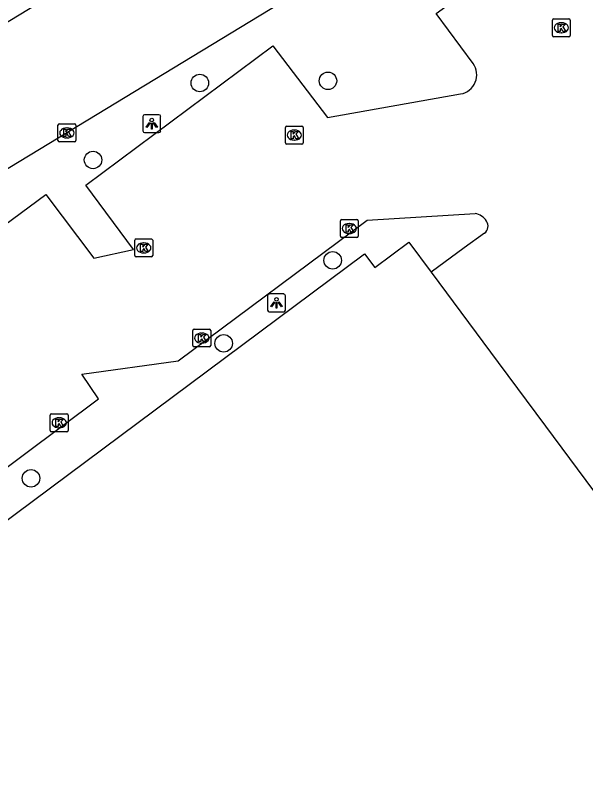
# Model space of a CAD drawing. Extents: x 160664 to 161506, y 382245 to 383288.
# Drawn here: x 161239.96 to 161271.86, y 382649.23 to 382692.57 of the extents above; entities that cross this region are included whole.
import ezdxf

# ---------------------------------------------------------------- set-up
doc = ezdxf.new("R2010")
doc.units = 0
for name, color, linetype in [('IMGEO_Boom', 7, 'Continuous'), ('IMGEO_Kolk', 7, 'Continuous'), ('IMGEO_Lichtpunt', 7, 'Continuous'), ('IMGEO_Pand', 7, 'Continuous'), ('IMGEO_Parkeervlak_open', 7, 'Continuous'), ('IMGEO_Rijbaan_lokaal_open', 7, 'Continuous')]:
    doc.layers.add(name, color=color, linetype=linetype)

msp = doc.modelspace()

# ---------------------------------------------------------------- linework, layer by layer
at = {"layer": 'IMGEO_Boom'}
for centre in [(161250.273, 382688.795), (161257.443, 382688.916), (161244.298, 382684.485), (161257.71, 382678.863), (161251.61, 382674.214), (161240.826, 382666.659)]:
    msp.add_circle(centre, 0.489, dxfattribs=at)
at = {"layer": 'IMGEO_Kolk'}
for p, q in [((161270.004, 382691.458), (161270.004, 382692.31)), ((161270.079, 382692.384), (161270.931, 382692.384)), ((161270.492, 382692.164), (161270.517, 382692.164)), ((161271.005, 382692.31), (161271.005, 382691.458)), ((161270.931, 382691.384), (161270.079, 382691.384)), ((161270.515, 382691.604), (161270.49, 382691.604)), ((161242.333, 382685.575), (161242.333, 382686.427)), ((161242.408, 382686.501), (161243.26, 382686.501)), ((161243.334, 382686.427), (161243.334, 382685.575)), ((161242.821, 382686.281), (161242.846, 382686.281)), ((161255.061, 382685.448), (161255.061, 382686.3)), ((161255.136, 382686.374), (161255.988, 382686.374)), ((161255.549, 382686.154), (161255.574, 382686.154)), ((161256.062, 382686.3), (161256.062, 382685.448)), ((161242.844, 382685.721), (161242.819, 382685.721)), ((161255.572, 382685.594), (161255.547, 382685.594)), ((161243.26, 382685.501), (161242.408, 382685.501)), ((161255.988, 382685.374), (161255.136, 382685.374)), ((161258.138, 382680.219), (161258.138, 382681.071)), ((161258.213, 382681.145), (161259.065, 382681.145)), ((161258.626, 382680.925), (161258.651, 382680.925)), ((161259.139, 382681.071), (161259.139, 382680.219)), ((161258.649, 382680.365), (161258.624, 382680.365)), ((161246.634, 382679.135), (161246.634, 382679.987)), ((161246.709, 382680.061), (161247.561, 382680.061)), ((161247.635, 382679.987), (161247.635, 382679.135)), ((161259.065, 382680.145), (161258.213, 382680.145)), ((161247.122, 382679.841), (161247.147, 382679.841)), ((161247.561, 382679.061), (161246.709, 382679.061)), ((161247.145, 382679.281), (161247.12, 382679.281)), ((161249.882, 382674.087), (161249.882, 382674.939)), ((161249.957, 382675.013), (161250.809, 382675.013)), ((161250.37, 382674.793), (161250.395, 382674.793)), ((161250.883, 382674.939), (161250.883, 382674.087)), ((161250.809, 382674.013), (161249.957, 382674.013)), ((161250.393, 382674.233), (161250.368, 382674.233)), ((161241.902, 382669.341), (161241.902, 382670.193)), ((161241.977, 382670.267), (161242.829, 382670.267)), ((161242.39, 382670.047), (161242.415, 382670.047)), ((161242.903, 382670.193), (161242.903, 382669.341)), ((161242.829, 382669.267), (161241.977, 382669.267)), ((161242.413, 382669.487), (161242.388, 382669.487))]:
    msp.add_line(p, q, dxfattribs=at)
for points in [[(161270.004, 382691.458), (161270.004, 382692.31)], [(161270.079, 382692.384), (161270.931, 382692.384)], [(161270.325, 382692.084), (161270.448, 382692.084), (161270.448, 382691.933), (161270.578, 382692.084), (161270.742, 382692.084), (161270.596, 382691.933), (161270.749, 382691.684), (161270.597, 382691.684), (161270.512, 382691.848), (161270.448, 382691.781), (161270.448, 382691.684), (161270.325, 382691.684), (161270.325, 382692.084)], [(161271.005, 382692.31), (161271.005, 382691.458)], [(161270.931, 382691.384), (161270.079, 382691.384)], [(161242.333, 382685.575), (161242.333, 382686.427)], [(161242.408, 382686.501), (161243.26, 382686.501)], [(161243.334, 382686.427), (161243.334, 382685.575)], [(161242.654, 382686.201), (161242.777, 382686.201), (161242.777, 382686.05), (161242.907, 382686.201), (161243.071, 382686.201), (161242.925, 382686.05), (161243.078, 382685.801), (161242.926, 382685.801), (161242.841, 382685.965), (161242.777, 382685.898), (161242.777, 382685.801), (161242.654, 382685.801), (161242.654, 382686.201)], [(161255.061, 382685.448), (161255.061, 382686.3)], [(161255.136, 382686.374), (161255.988, 382686.374)], [(161255.382, 382686.074), (161255.505, 382686.074), (161255.505, 382685.923), (161255.635, 382686.074), (161255.799, 382686.074), (161255.653, 382685.923), (161255.806, 382685.674), (161255.654, 382685.674), (161255.569, 382685.838), (161255.505, 382685.771), (161255.505, 382685.674), (161255.382, 382685.674), (161255.382, 382686.074)], [(161256.062, 382686.3), (161256.062, 382685.448)], [(161243.26, 382685.501), (161242.408, 382685.501)], [(161255.988, 382685.374), (161255.136, 382685.374)], [(161258.138, 382680.219), (161258.138, 382681.071)], [(161258.213, 382681.145), (161259.065, 382681.145)], [(161258.459, 382680.845), (161258.582, 382680.845), (161258.582, 382680.694), (161258.712, 382680.845), (161258.876, 382680.845), (161258.73, 382680.694), (161258.883, 382680.445), (161258.731, 382680.445), (161258.646, 382680.609), (161258.582, 382680.542), (161258.582, 382680.445), (161258.459, 382680.445), (161258.459, 382680.845)], [(161259.139, 382681.071), (161259.139, 382680.219)], [(161246.634, 382679.135), (161246.634, 382679.987)], [(161246.709, 382680.061), (161247.561, 382680.061)], [(161247.635, 382679.987), (161247.635, 382679.135)], [(161259.065, 382680.145), (161258.213, 382680.145)], [(161246.955, 382679.761), (161247.078, 382679.761), (161247.078, 382679.61), (161247.208, 382679.761), (161247.372, 382679.761), (161247.226, 382679.61), (161247.379, 382679.361), (161247.227, 382679.361), (161247.142, 382679.525), (161247.078, 382679.458), (161247.078, 382679.361), (161246.955, 382679.361), (161246.955, 382679.761)], [(161247.561, 382679.061), (161246.709, 382679.061)], [(161249.882, 382674.087), (161249.882, 382674.939)], [(161249.957, 382675.013), (161250.809, 382675.013)], [(161250.883, 382674.939), (161250.883, 382674.087)], [(161250.203, 382674.713), (161250.326, 382674.713), (161250.326, 382674.562), (161250.456, 382674.713), (161250.62, 382674.713), (161250.474, 382674.562), (161250.627, 382674.313), (161250.475, 382674.313), (161250.39, 382674.477), (161250.326, 382674.41), (161250.326, 382674.313), (161250.203, 382674.313), (161250.203, 382674.713)], [(161250.809, 382674.013), (161249.957, 382674.013)], [(161241.902, 382669.341), (161241.902, 382670.193)], [(161241.977, 382670.267), (161242.829, 382670.267)], [(161242.223, 382669.967), (161242.346, 382669.967), (161242.346, 382669.816), (161242.476, 382669.967), (161242.64, 382669.967), (161242.494, 382669.816), (161242.647, 382669.567), (161242.495, 382669.567), (161242.41, 382669.731), (161242.346, 382669.664), (161242.346, 382669.567), (161242.223, 382669.567), (161242.223, 382669.967)], [(161242.903, 382670.193), (161242.903, 382669.341)], [(161242.829, 382669.267), (161241.977, 382669.267)]]:
    msp.add_lwpolyline(points, dxfattribs=at)
for centre, start, end in [((161270.081, 382692.308), 91.552, 178.448), ((161270.081, 382692.308), 91.552, 178.448), ((161270.929, 382692.308), 1.552, 88.448), ((161270.929, 382692.308), 1.552, 88.448), ((161270.081, 382691.46), 181.552, 268.448), ((161270.081, 382691.46), 181.552, 268.448), ((161270.929, 382691.46), 271.552, 358.448), ((161270.929, 382691.46), 271.552, 358.448), ((161242.41, 382686.425), 91.552, 178.448), ((161242.41, 382686.425), 91.552, 178.448), ((161243.258, 382686.425), 1.552, 88.448), ((161243.258, 382686.425), 1.552, 88.448), ((161255.138, 382686.298), 91.552, 178.448), ((161255.138, 382686.298), 91.552, 178.448), ((161255.986, 382686.298), 1.552, 88.448), ((161255.986, 382686.298), 1.552, 88.448), ((161242.41, 382685.577), 181.552, 268.448), ((161242.41, 382685.577), 181.552, 268.448), ((161243.258, 382685.577), 271.552, 358.448), ((161243.258, 382685.577), 271.552, 358.448), ((161255.138, 382685.45), 181.552, 268.448), ((161255.138, 382685.45), 181.552, 268.448), ((161255.986, 382685.45), 271.552, 358.448), ((161255.986, 382685.45), 271.552, 358.448), ((161258.215, 382681.069), 91.552, 178.448), ((161258.215, 382681.069), 91.552, 178.448), ((161259.063, 382681.069), 1.552, 88.448), ((161259.063, 382681.069), 1.552, 88.448), ((161246.711, 382679.985), 91.552, 178.448), ((161246.711, 382679.985), 91.552, 178.448), ((161247.559, 382679.985), 1.552, 88.448), ((161247.559, 382679.985), 1.552, 88.448), ((161258.215, 382680.221), 181.552, 268.448), ((161258.215, 382680.221), 181.552, 268.448), ((161259.063, 382680.221), 271.552, 358.448), ((161259.063, 382680.221), 271.552, 358.448), ((161246.711, 382679.137), 181.552, 268.448), ((161246.711, 382679.137), 181.552, 268.448), ((161247.559, 382679.137), 271.552, 358.448), ((161247.559, 382679.137), 271.552, 358.448), ((161249.959, 382674.937), 91.552, 178.448), ((161249.959, 382674.937), 91.552, 178.448), ((161250.807, 382674.937), 1.552, 88.448), ((161250.807, 382674.937), 1.552, 88.448), ((161249.959, 382674.089), 181.552, 268.448), ((161249.959, 382674.089), 181.552, 268.448), ((161250.807, 382674.089), 271.552, 358.448), ((161250.807, 382674.089), 271.552, 358.448), ((161241.979, 382670.191), 91.552, 178.448), ((161241.979, 382670.191), 91.552, 178.448), ((161242.827, 382670.191), 1.552, 88.448), ((161242.827, 382670.191), 1.552, 88.448), ((161241.979, 382669.343), 181.552, 268.448), ((161241.979, 382669.343), 181.552, 268.448), ((161242.827, 382669.343), 271.552, 358.448), ((161242.827, 382669.343), 271.552, 358.448)]:
    msp.add_arc(centre, 0.0765, start, end, dxfattribs=at)
for centre, major_axis, ratio, start_param, end_param in [((161270.491, 382691.884), (-0.387, 0.002), 0.722429, 4.712389, 7.853982), ((161270.516, 382691.884), (-0.39, 0.002), 0.717154, 1.570796, 4.712389), ((161242.82, 382686.001), (-0.387, 0.002), 0.722429, 4.712389, 7.853982), ((161242.845, 382686.001), (-0.39, 0.002), 0.717154, 1.570796, 4.712389), ((161255.548, 382685.874), (-0.387, 0.002), 0.722429, 4.712389, 7.853982), ((161255.573, 382685.874), (-0.39, 0.002), 0.717154, 1.570796, 4.712389), ((161258.625, 382680.645), (-0.387, 0.002), 0.722429, 4.712389, 7.853982), ((161258.65, 382680.645), (-0.39, 0.002), 0.717154, 1.570796, 4.712389), ((161247.121, 382679.561), (-0.387, 0.002), 0.722429, 4.712389, 7.853982), ((161247.146, 382679.561), (-0.39, 0.002), 0.717154, 1.570796, 4.712389), ((161250.369, 382674.513), (-0.387, 0.002), 0.722429, 4.712389, 7.853982), ((161250.394, 382674.513), (-0.39, 0.002), 0.717154, 1.570796, 4.712389), ((161242.389, 382669.767), (-0.387, 0.002), 0.722429, 4.712389, 7.853982), ((161242.414, 382669.767), (-0.39, 0.002), 0.717154, 1.570796, 4.712389)]:
    msp.add_ellipse(centre, major_axis=major_axis, ratio=ratio, start_param=start_param, end_param=end_param, dxfattribs=at)
at = {"layer": 'IMGEO_Lichtpunt'}
for p, q in [((161247.085, 382686.922), (161247.085, 382686.115)), ((161247.085, 382686.922), (161247.085, 382686.115)), ((161247.987, 382687.017), (161247.179, 382687.017)), ((161247.987, 382687.017), (161247.179, 382687.017)), ((161248.081, 382686.115), (161248.081, 382686.922)), ((161248.081, 382686.115), (161248.081, 382686.922)), ((161247.179, 382686.021), (161247.987, 382686.021)), ((161247.179, 382686.021), (161247.987, 382686.021)), ((161254.064, 382676.884), (161254.064, 382676.077)), ((161254.064, 382676.884), (161254.064, 382676.077)), ((161254.966, 382676.979), (161254.158, 382676.979)), ((161254.966, 382676.979), (161254.158, 382676.979)), ((161255.06, 382676.077), (161255.06, 382676.884)), ((161255.06, 382676.077), (161255.06, 382676.884)), ((161254.158, 382675.983), (161254.966, 382675.983)), ((161254.158, 382675.983), (161254.966, 382675.983))]:
    msp.add_line(p, q, dxfattribs=at)
for points in [[(161247.459, 382686.586), (161247.498, 382686.558), (161247.31, 382686.296), (161247.272, 382686.323), (161247.459, 382686.586)], [(161247.561, 382686.538), (161247.608, 382686.538), (161247.608, 382686.216), (161247.561, 382686.216), (161247.561, 382686.538)], [(161247.671, 382686.558), (161247.709, 382686.585), (161247.896, 382686.323), (161247.857, 382686.295), (161247.671, 382686.558)], [(161254.438, 382676.548), (161254.477, 382676.52), (161254.289, 382676.258), (161254.251, 382676.285), (161254.438, 382676.548)], [(161254.54, 382676.5), (161254.587, 382676.5), (161254.587, 382676.178), (161254.54, 382676.178), (161254.54, 382676.5)], [(161254.65, 382676.52), (161254.688, 382676.547), (161254.875, 382676.285), (161254.836, 382676.257), (161254.65, 382676.52)]]:
    msp.add_lwpolyline(points, dxfattribs=at)
for centre in [(161247.584, 382686.72), (161254.563, 382676.682)]:
    msp.add_circle(centre, 0.0994, dxfattribs=at)
for centre, start, end in [((161247.179, 382686.922), 90, 180), ((161247.179, 382686.922), 90, 180), ((161247.987, 382686.922), 0, 90), ((161247.987, 382686.922), 0, 90), ((161247.179, 382686.115), 180, 270), ((161247.179, 382686.115), 180, 270), ((161247.987, 382686.115), 270, 0), ((161247.987, 382686.115), 270, 360), ((161254.158, 382676.884), 90, 180), ((161254.158, 382676.884), 90, 180), ((161254.966, 382676.884), 0, 90), ((161254.966, 382676.884), 0, 90), ((161254.158, 382676.077), 180, 270), ((161254.158, 382676.077), 180, 270), ((161254.966, 382676.077), 270, 0), ((161254.966, 382676.077), 270, 360)]:
    msp.add_arc(centre, 0.0946, start, end, dxfattribs=at)
at = {"layer": 'IMGEO_Pand'}
for points in [[(161230.398, 382630.741), (161228.922, 382632.698), (161224.468, 382638.688), (161225.833, 382639.701), (161218.919, 382649.028), (161238.684, 382663.737), (161238.971, 382663.951), (161259.484, 382679.231), (161260.066, 382678.455), (161261.962, 382679.877), (161263.211, 382678.194)], [(161263.211, 382678.194), (161266.972, 382673.142), (161269.62, 382669.578), (161272.308, 382665.958), (161272.647, 382666.197)]]:
    msp.add_lwpolyline(points, dxfattribs=at)
at = {"layer": 'IMGEO_Parkeervlak_open'}
for points in [[(161265.57, 382689.879), (161263.508, 382692.676), (161276.187, 382701.877), (161279.16, 382697.826), (161279.744, 382698.258), (161283.28, 382693.409), (161282.694, 382692.955), (161285.621, 382688.911), (161279.39, 382684.392), (161281.268, 382681.963)], [(161200.378, 382660.233), (161203.919, 382655.4), (161209.58, 382656.433), (161209.274, 382656.9), (161207.41, 382659.419), (161223.895, 382671.677), (161226.607, 382668.102), (161229.864, 382668.265), (161227.222, 382671.868), (161241.646, 382682.554), (161244.333, 382678.987), (161246.564, 382679.479), (161243.889, 382683.076), (161254.364, 382690.873), (161257.414, 382686.864), (161264.871, 382688.181)], [(161226.116, 382625.944), (161225.212, 382627.179), (161229.164, 382630.131), (161214.197, 382650.277), (161210.587, 382647.633), (161210.053, 382648.353), (161229.957, 382663.107), (161234.224, 382663.365), (161244.61, 382671.104), (161243.677, 382672.487), (161249.065, 382673.234), (161259.639, 382681.111), (161265.679, 382681.484)], [(161266.206, 382680.383), (161265.073, 382679.556), (161263.211, 382678.194)]]:
    msp.add_lwpolyline(points, dxfattribs=at)
for centre, radius, start, end in [((161264.688, 382689.249), 1.084, 279.7116, 35.5383), ((161265.561, 382680.617), 0.874, 30.4773, 82.2674), ((161265.908, 382680.779), 0.495, 306.9571, 34.7766)]:
    msp.add_arc(centre, radius, start, end, dxfattribs=at)
at = {"layer": 'IMGEO_Rijbaan_lokaal_open'}
for points in [[(161272.424, 382704.082), (161258.476, 382695.53), (161200.378, 382660.233)], [(161169.214, 382649.56), (161169.4, 382649.664), (161174.244, 382652.562), (161254.227, 382701.17), (161258.165, 382703.578)]]:
    msp.add_lwpolyline(points, dxfattribs=at)

doc.saveas('drawing.dxf')
